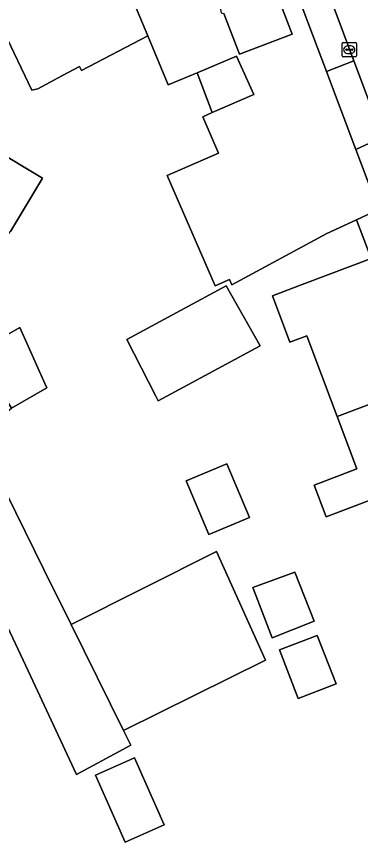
# Model space of a CAD drawing. Extents: x 162989 to 165008, y 383432 to 384338.
# Drawn here: x 163879.9 to 163904.1, y 384058.6 to 384116.7 of the extents above; entities that cross this region are included whole.
import ezdxf

# ---------------------------------------------------------------- set-up
doc = ezdxf.new("R2010")
doc.units = 0
for name, color, linetype in [('IMGEO_Erf', 7, 'Continuous'), ('IMGEO_Kolk', 7, 'Continuous'), ('IMGEO_Pand', 7, 'Continuous'), ('IMGEO_Rijbaan_lokaal_open', 7, 'Continuous'), ('IMGEO_Voetpad_open', 7, 'Continuous')]:
    doc.layers.add(name, color=color, linetype=linetype)

msp = doc.modelspace()

# ---------------------------------------------------------------- linework, layer by layer
at = {"layer": 'IMGEO_Erf'}
for points in [[(163896.692, 384126.141), (163893.588, 384125.567), (163894.973, 384118.889), (163893.974, 384118.682), (163894.306, 384116.933), (163894.496, 384116.901), (163895.601, 384114.038), (163899.299, 384115.433), (163897.84, 384119.301), (163899.1, 384119.776)], [(163887.686, 384093.969), (163894.67, 384097.744), (163897.05, 384093.539), (163889.894, 384089.672), (163889.724, 384089.987)], [(163891.856, 384084.031), (163894.709, 384085.239), (163896.307, 384081.465), (163893.453, 384080.257)], [(163897.898, 384072.994), (163896.538, 384076.542), (163899.487, 384077.613), (163900.862, 384074.181)], [(163898.413, 384072.151), (163901.071, 384073.163), (163902.393, 384069.759), (163899.742, 384068.729)], [(163885.473, 384063.352), (163888.219, 384064.565), (163890.297, 384059.858), (163887.552, 384058.645)]]:
    msp.add_lwpolyline(points, close=True, dxfattribs=at)
for points in [[(163904.715, 384082.645), (163901.7, 384081.504), (163900.852, 384083.745), (163903.867, 384084.886), (163902.48, 384088.551), (163900.333, 384094.227), (163899.15, 384093.779), (163897.914, 384097.045), (163899.832, 384097.771), (163900.196, 384097.909), (163904.872, 384099.678), (163903.84, 384102.398), (163901.755, 384101.43), (163895.061, 384097.812), (163894.893, 384098.195), (163893.892, 384097.76), (163890.525, 384105.5), (163894.136, 384107.071), (163893.019, 384109.638), (163893.685, 384109.929), (163892.63, 384112.725), (163890.588, 384111.87), (163889.151, 384115.323), (163884.496, 384112.879), (163884.344, 384113.17), (163883.158, 384112.529), (163881.419, 384111.589), (163880.994, 384111.502), (163878.774, 384116.163)], [(163878.133, 384107.482), (163881.743, 384105.323), (163879.492, 384101.562)], [(163877.027, 384093.047), (163880.149, 384094.815), (163881.908, 384090.883), (163882.049, 384090.569), (163879.564, 384089.159)], [(163877.195, 384087.195), (163881.846, 384077.8), (163883.76, 384073.932), (163893.99, 384079.069), (163897.432, 384071.437), (163887.443, 384066.493), (163887.952, 384065.464), (163884.133, 384063.386), (163880.742, 384070.686), (163874.237, 384084.468)]]:
    msp.add_lwpolyline(points, dxfattribs=at)
at = {"layer": 'IMGEO_Kolk'}
for p, q in [((163902.826, 384113.928), (163902.826, 384114.78)), ((163902.901, 384114.854), (163903.753, 384114.854)), ((163903.085, 384114.348), (163903.085, 384114.36)), ((163903.128, 384114.397), (163903.526, 384114.397)), ((163903.314, 384114.634), (163903.339, 384114.634)), ((163903.569, 384114.36), (163903.569, 384114.348)), ((163903.827, 384114.78), (163903.827, 384113.928)), ((163903.753, 384113.854), (163902.901, 384113.854)), ((163903.523, 384114.311), (163903.125, 384114.311)), ((163903.337, 384114.074), (163903.312, 384114.074))]:
    msp.add_line(p, q, dxfattribs=at)
for points in [[(163902.826, 384113.928), (163902.826, 384114.78)], [(163902.901, 384114.854), (163903.753, 384114.854)], [(163903.827, 384114.78), (163903.827, 384113.928)], [(163903.753, 384113.854), (163902.901, 384113.854)]]:
    msp.add_lwpolyline(points, dxfattribs=at)
for centre, radius, start, end in [((163902.903, 384114.778), 0.0765, 91.55205, 178.44795), ((163902.903, 384114.778), 0.0765, 91.55205, 178.44795), ((163903.125, 384114.357), 0.0403, 85.87752, 175.75265), ((163903.122, 384114.347), 0.0366, 178.93798, 274.71019), ((163903.526, 384114.354), 0.043, 264.86636, 352.45326), ((163903.53, 384114.359), 0.0386, 1.73085, 96.63898), ((163903.751, 384114.778), 0.0765, 1.55205, 88.44795), ((163903.751, 384114.778), 0.0765, 1.55205, 88.44795), ((163902.903, 384113.93), 0.0765, 181.55205, 268.44795), ((163902.903, 384113.93), 0.0765, 181.55205, 268.44795), ((163903.751, 384113.93), 0.0765, 271.55205, 358.44795), ((163903.751, 384113.93), 0.0765, 271.55205, 358.44795)]:
    msp.add_arc(centre, radius, start, end, dxfattribs=at)
for centre, major_axis, ratio, start_param, end_param in [((163903.313, 384114.354), (-0.387, 0.002), 0.722429, 4.712389, 7.853982), ((163903.338, 384114.354), (-0.39, 0.002), 0.717154, 1.570796, 4.712389)]:
    msp.add_ellipse(centre, major_axis=major_axis, ratio=ratio, start_param=start_param, end_param=end_param, dxfattribs=at)
at = {"layer": 'IMGEO_Pand'}
for points in [[(163884.516, 384124.719), (163876.517, 384120.624), (163878.774, 384116.163), (163880.994, 384111.502), (163881.419, 384111.589), (163883.158, 384112.529), (163884.344, 384113.17), (163884.496, 384112.879), (163889.151, 384115.323), (163888.221, 384117.556), (163888.09, 384117.489)], [(163895.4, 384113.886), (163892.63, 384112.725), (163893.685, 384109.929), (163896.612, 384111.21)], [(163879.363, 384101.414), (163879.492, 384101.562), (163881.743, 384105.323), (163878.133, 384107.482), (163878.645, 384108.341), (163876.171, 384110.131), (163871.977, 384112.853), (163868.943, 384108.154)], [(163862.93, 384097.12), (163870.367, 384091.903), (163874.118, 384084.233), (163874.237, 384084.468), (163880.742, 384070.686), (163884.133, 384063.386), (163887.952, 384065.464), (163887.443, 384066.493), (163883.76, 384073.932), (163881.846, 384077.8), (163877.195, 384087.195), (163879.564, 384089.159), (163879.376, 384089.447), (163877.027, 384093.047), (163874.911, 384096.29), (163874.579, 384096.686), (163872.912, 384099.019), (163866.088, 384103.44)], [(163907.073, 384096.9), (163906.067, 384096.519), (163904.872, 384099.678), (163900.196, 384097.909), (163899.832, 384097.771), (163897.914, 384097.045), (163899.15, 384093.779), (163900.333, 384094.227), (163902.48, 384088.551), (163909.261, 384091.117)], [(163887.686, 384093.969), (163889.724, 384089.987), (163889.894, 384089.672), (163897.05, 384093.539), (163894.67, 384097.744)], [(163880.149, 384094.815), (163877.027, 384093.047), (163879.376, 384089.447), (163879.564, 384089.159), (163882.049, 384090.569), (163881.908, 384090.883)], [(163902.48, 384088.551), (163903.867, 384084.886), (163900.852, 384083.745), (163901.7, 384081.504), (163904.715, 384082.645), (163911.496, 384085.212), (163909.261, 384091.117)], [(163894.709, 384085.239), (163891.856, 384084.031), (163893.453, 384080.257), (163896.307, 384081.465)], [(163883.76, 384073.932), (163887.443, 384066.493), (163897.432, 384071.437), (163893.99, 384079.069)], [(163900.862, 384074.181), (163899.487, 384077.613), (163896.538, 384076.542), (163897.898, 384072.994)], [(163901.071, 384073.163), (163898.413, 384072.151), (163899.742, 384068.729), (163902.393, 384069.759)], [(163887.552, 384058.645), (163890.297, 384059.858), (163888.219, 384064.565), (163885.473, 384063.352)]]:
    msp.add_lwpolyline(points, close=True, dxfattribs=at)
for points in [[(163888.221, 384117.556), (163889.151, 384115.323), (163890.588, 384111.87), (163892.63, 384112.725), (163895.4, 384113.886), (163896.612, 384111.21), (163893.685, 384109.929), (163893.019, 384109.638), (163894.136, 384107.071), (163890.525, 384105.5), (163893.892, 384097.76), (163894.893, 384098.195), (163895.061, 384097.812), (163901.755, 384101.43), (163903.84, 384102.398), (163905.382, 384103.114), (163903.791, 384107.333), (163901.721, 384112.825), (163899.1, 384119.776)], [(163897.84, 384119.301), (163899.299, 384115.433), (163895.601, 384114.038), (163894.496, 384116.901)]]:
    msp.add_lwpolyline(points, dxfattribs=at)
at = {"layer": 'IMGEO_Rijbaan_lokaal_open'}
msp.add_lwpolyline([(163902.699, 384136.428), (163902.42, 384136.156), (163900.713, 384134.073), (163899.073, 384131.221), (163898.552, 384127.219), (163903.65, 384113.577), (163905.658, 384108.202), (163908.244, 384101.283), (163909.453, 384098.047), (163932.403, 384037.527), (163941.155, 384014.522), (163945.705, 384016.169), (163943.363, 384022.339), (163928.089, 384062.572), (163925.404, 384069.644), (163909.585, 384111.313)], dxfattribs=at)
at = {"layer": 'IMGEO_Voetpad_open'}
for points in [[(163898.552, 384127.219), (163896.692, 384126.141), (163899.1, 384119.776), (163901.721, 384112.825), (163903.65, 384113.577)], [(163905.658, 384108.202), (163903.65, 384113.577), (163901.721, 384112.825), (163903.791, 384107.333)]]:
    msp.add_lwpolyline(points, close=True, dxfattribs=at)
msp.add_lwpolyline([(163932.403, 384037.527), (163909.453, 384098.047), (163908.498, 384097.69), (163907.289, 384100.926), (163908.244, 384101.283), (163905.658, 384108.202), (163903.791, 384107.333), (163905.382, 384103.114), (163903.84, 384102.398), (163904.872, 384099.678), (163906.067, 384096.519), (163907.073, 384096.9), (163909.261, 384091.117), (163911.496, 384085.212), (163913.698, 384079.393), (163914.165, 384078.201), (163916.429, 384072.218), (163918.72, 384066.164), (163920.867, 384060.492), (163923.18, 384054.38)], dxfattribs=at)

doc.saveas('drawing.dxf')
